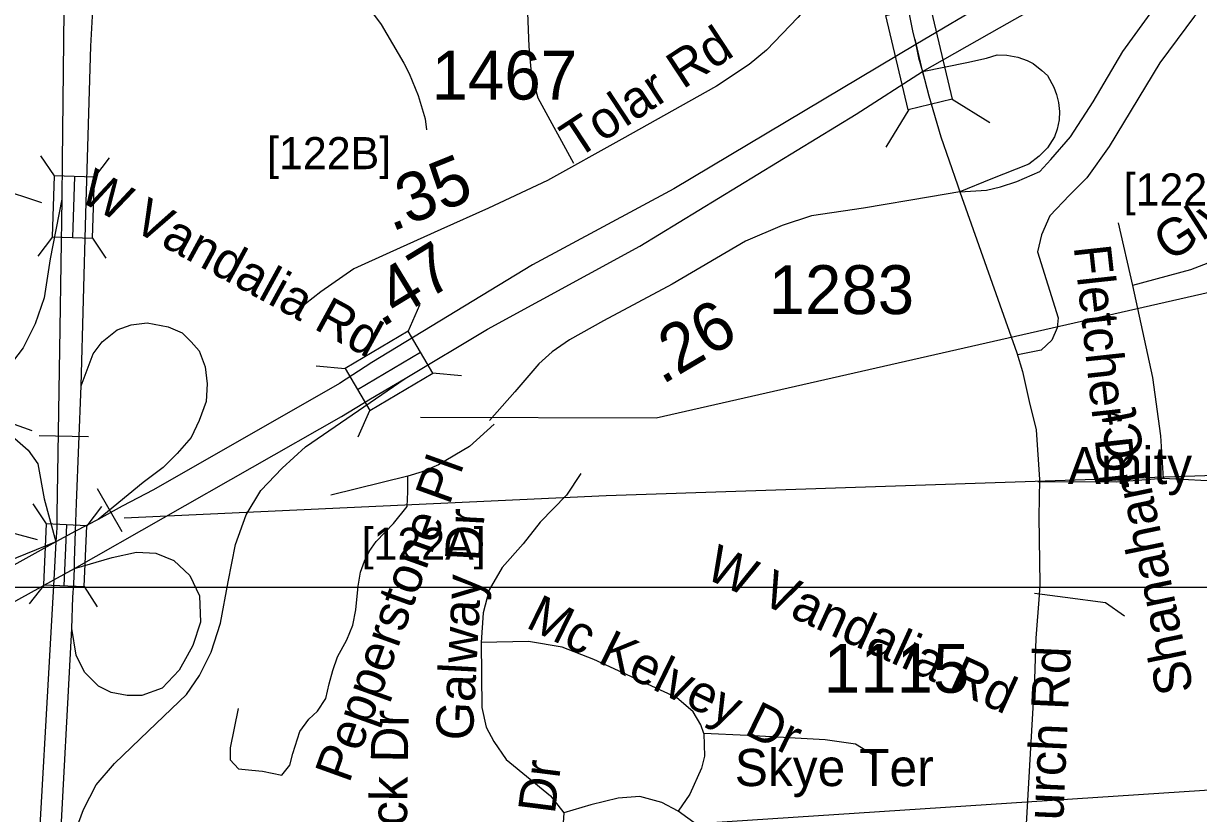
# Model space of a CAD drawing. Extents: x 1662474 to 1856135, y 779280 to 917889.
# Drawn here: x 1755580 to 1758582, y 826009 to 828029 of the extents above; entities that cross this region are included whole.
import ezdxf

# ---------------------------------------------------------------- set-up
doc = ezdxf.new("R2010")
doc.units = 0
for name, color, linetype in [('Exist Hydrographic Misc Water Feature', 7, 'Continuous'), ('Exist Road Non-System Type 51', 7, 'Continuous'), ('Exist Road Non-System Type 51 Label', 7, 'Continuous'), ('Exist Road Primary Interstate Divided Center Attributed', 7, 'Continuous'), ('Exist Road Primary Interstate Mileage Hundredths English Label', 7, 'Continuous'), ('Exist Road Primary Interstate Ramp 1 Lane Attributed', 7, 'Continuous'), ('Exist Road Primary Interstate Service Attributed', 7, 'Continuous'), ('Exist Road Primary Interstate Shield CELL', 7, 'Continuous'), ('Exist Road Primary Interstate Structure Ovrhead Sign CELL', 7, 'Continuous'), ('Exist Road Primary Interstate Structure Standard Bridge CELL', 7, 'Continuous'), ('Exist Road Primary Interstate Structure Standard Bridge Number Label', 7, 'Continuous'), ('Exist Road Primary NC Structure Ovrhead Sign CELL', 7, 'Continuous'), ('Exist Road Primary US Divided Attributed', 7, 'Continuous'), ('Exist Road Primary US Structure Standard Bridge CELL', 7, 'Continuous'), ('Exist Road Primary US Structure Standard Bridge Number Label', 7, 'Continuous'), ('Exist Road Secondary Mileage Tenths English Label', 7, 'Continuous'), ('Exist Road Secondary Structure Ovrhead Sign CELL', 7, 'Continuous'), ('Exist Road Secondary Structure Ovrhead Sign Number Label', 7, 'Continuous'), ('Exist Road Secondary Structure Standard Bridge CELL', 7, 'Continuous'), ('Exist Road Secondary Type 51 Label', 7, 'Continuous'), ('Exist Road Secondary Type 51 Number Label', 7, 'Continuous'), ('Exist Road Secondary Type 51 Undivided 4 Lane Attributed', 7, 'Continuous'), ('Map Preparation Inset Cut Line', 7, 'Continuous')]:
    doc.layers.add(name, color=color, linetype=linetype)

msp = doc.modelspace()

# ---------------------------------------------------------------- linework, layer by layer
at = {"layer": 'Exist Hydrographic Misc Water Feature'}
msp.add_lwpolyline([(1756379.2, 828180.6), (1756494, 828025.6), (1756551.2, 827927.1), (1756564.9, 827901), (1756588.5, 827844.7), (1756606.1, 827784.6), (1756609.8, 827756.6)], dxfattribs=at)
at = {"layer": 'Exist Road Non-System Type 51'}
for p, q in [((1757857.6, 827988.7), (1757878.1, 827896.5)), ((1758376.5, 827519.4), (1758413, 827358.5)), ((1756561.6, 826871.9), (1756365.2, 826823.4))]:
    msp.add_line(p, q, dxfattribs=at)
for points in [[(1756839.6, 828944.5), (1756854.8, 828378.9), (1756870.6, 827969.4), (1756877.2, 827901.7), (1756893.6, 827838.9), (1756985.1, 827671.9)], [(1760060.8, 828792.1), (1759702.2, 828797.4), (1759622.1, 828782.1), (1759550.2, 828755), (1759455.8, 828686), (1759277.1, 828566.9), (1759099.6, 828454), (1758915.4, 828340.6), (1758769.4, 828241.7), (1758660.8, 828146.9), (1758571.6, 828047.2), (1758483.4, 827927.8), (1758354, 827713.9), (1758297, 827634.4), (1758252.4, 827589.4), (1758202.2, 827536.7), (1758180.5, 827488.2), (1758171, 827445.1), (1758223.5, 827276.4), (1758220.6, 827250.6), (1758207.2, 827219.4), (1758180.2, 827193.7), (1758120.6, 827181.6)], [(1758875.2, 827603.1), (1758771.2, 827498.9), (1758679.4, 827443.8), (1758561.9, 827399.2), (1758413, 827358.5)], [(1758413, 827358.5), (1758464.5, 827123.4), (1758484.6, 826974.5), (1758491.5, 826865.4)], [(1756782.6, 827004.4), (1756719.6, 826947.8), (1756639.9, 826900.8), (1756598.1, 826882.9), (1756561.6, 826871.9)], [(1756128, 826277.7), (1756107.6, 826177.4), (1756107.6, 826146.2), (1756128.9, 826123.4), (1756162.9, 826120.4), (1756190.2, 826117.9), (1756239.6, 826107.1), (1756260.4, 826132.8), (1756268.1, 826162.4), (1756285.8, 826219.2), (1756308.9, 826250.4), (1756331.4, 826270.6), (1756352.1, 826303.1), (1756360.4, 826340.9), (1756369.8, 826374.8), (1756381.9, 826409.4), (1756406.2, 826453), (1756420.9, 826490.8), (1756428.9, 826529.9), (1756434.6, 826590.8), (1756441.1, 826625.9), (1756450.9, 826654.2), (1756462.9, 826678.7), (1756480.8, 826704.4), (1756525.1, 826750.6), (1756560.4, 826793.7), (1756561.6, 826831.4), (1756561.6, 826871.9)], [(1757003.6, 826878.7), (1756967.4, 826823.4), (1756899.6, 826754.2), (1756856.6, 826698.4), (1756802.6, 826638.2), (1756770, 826580.9), (1756754.5, 826522.5), (1756749.5, 826446.2)], [(1758491.5, 826865.4), (1758371.2, 826855.9), (1758171.2, 826857.2)], [(1758922.8, 826823.4), (1758851.1, 826832.8), (1758652.4, 826857.2), (1758491.5, 826865.4)], [(1758392.9, 826513.9), (1758344.2, 826547.8), (1758241.6, 826561.1), (1758163.1, 826571.6)], [(1757318.2, 826213.9), (1757310.4, 826236.4), (1757291.2, 826269), (1757248.5, 826305.8), (1757037.1, 826403.1), (1756956.1, 826434.4), (1756869.8, 826449.1), (1756749.5, 826446.2)], [(1756749.5, 826446.2), (1756750.6, 826280), (1756761.6, 826230.2), (1756781.9, 826193.2), (1756813.4, 826147.5), (1756926.6, 826054.6), (1756960.2, 826010.8)], [(1757318.2, 826213.9), (1757319.9, 826155.6), (1757311.8, 826124.9), (1757281.9, 826058.5), (1757252.1, 826015.4)], [(1757753.8, 826156.9), (1757705.9, 826186.6), (1757628, 826197.6), (1757429.4, 826208.4), (1757318.2, 826213.9)], [(1757252.1, 826015.4), (1757210.4, 826037.8), (1757154.8, 826053), (1757099.6, 826048.5), (1757029.1, 826031.5), (1756960.2, 826010.8)], [(1757537.4, 825866.4), (1757437.4, 825900.2), (1757384.9, 825928.6), (1757335.9, 825954.4), (1757252.1, 826015.4)], [(1756960.2, 826010.8), (1756953.5, 825909.7), (1756922.5, 825726.2)]]:
    msp.add_lwpolyline(points, dxfattribs=at)
at = {"layer": 'Exist Road Primary Interstate Divided Center Attributed'}
for points in [[(1757877, 827906), (1758073.9, 828017.4), (1758165.5, 828069.2), (1758461.2, 828241.2), (1758730, 828386.2), (1758963.5, 828516.9), (1759049.1, 828567.6)], [(1758126.3, 828135.2), (1758053.3, 828089.5), (1757859.8, 827975.1)], [(1757859.8, 827975.1), (1757241.8, 827605.7), (1756880.6, 827412.1), (1756469.5, 827161.7)], [(1756555.1, 827121.6), (1756765.5, 827247.1), (1757154.6, 827459.6), (1757707.4, 827796.5), (1757877, 827906)], [(1756469.5, 827161.7), (1756387.2, 827108.6), (1755911.7, 826836.6), (1755831.9, 826794.6), (1755770.7, 826760.7)], [(1755709.7, 826635.6), (1756392, 827024.1), (1756466.3, 827069.6), (1756555.1, 827121.6)], [(1755770.7, 826760.7), (1755712.8, 826730.9)], [(1755712.8, 826730.9), (1755662.5, 826703.3)], [(1755662.5, 826703.3), (1755532.1, 826631.3), (1755429.6, 826574.8), (1755339.7, 826525.1), (1754936.4, 826280), (1754780.5, 826191.3)], [(1755657, 826606.4), (1755709.7, 826635.6)], [(1754639, 826018.2), (1754826, 826126.7), (1754856.7, 826144.4), (1755077.5, 826282.7), (1755418.9, 826474.5), (1755535.1, 826538.9), (1755657, 826606.4)]]:
    msp.add_lwpolyline(points, dxfattribs=at)
at = {"layer": 'Exist Road Primary Interstate Ramp 1 Lane Attributed'}
for points in [[(1757971.9, 827598.7), (1758039.9, 827602.5), (1758076.1, 827610.8), (1758118, 827624.8), (1758176.5, 827649.9), (1758204.4, 827680.6), (1758254.6, 827739.1), (1758313.1, 827828.4), (1758388.4, 827956.7), (1758469.2, 828068.3), (1758544.5, 828160.3), (1758670, 828283.1), (1758767.5, 828358.4), (1758923.6, 828458.8), (1759049.1, 828567.6)], [(1757877, 827906), (1757989.7, 827928.8), (1758039.9, 827940), (1758067.8, 827948.3), (1758092.5, 827948), (1758120.7, 827942.8), (1758144.3, 827934), (1758159.8, 827926), (1758181.8, 827908.8), (1758196, 827895.3), (1758212.6, 827865.9), (1758218.9, 827847.4), (1758223.9, 827826.7), (1758226.7, 827803.3), (1758225.9, 827782.4), (1758221.1, 827758.7), (1758214.2, 827738.7), (1758196, 827711.2), (1758174.7, 827689.8), (1758148.6, 827669.4), (1758051.1, 827630.3), (1757971.9, 827598.7)], [(1755677.8, 827579.2), (1755648.2, 827427.1), (1755632.9, 827327.5), (1755609.9, 827261.2), (1755579.3, 827199.9), (1755538.4, 827146.2), (1755482.3, 827092.6), (1755410.9, 827041.6), (1755336.8, 826990.5), (1755280.7, 826942), (1755239.9, 826888.4), (1755206.7, 826827.1), (1755181.2, 826747.9), (1755163.3, 826656), (1755137.8, 826566.6), (1755109.7, 826497.7), (1755071.4, 826433.9), (1755025.5, 826377.7), (1754969.4, 826331.7), (1754905.6, 826290.9), (1754780.5, 826191.3)], [(1755727.3, 827102.8), (1755757.9, 827184.6), (1755780.9, 827215.2), (1755819.2, 827245.8), (1755854.9, 827258.6), (1755895.7, 827263.7), (1755949.3, 827253.5), (1755985, 827238.2), (1756008, 827215.2), (1756028.4, 827192.2)], [(1756028.4, 827192.2), (1756043.7, 827151.4), (1756048.8, 827107.9), (1756046.3, 827062), (1756028.4, 827013.5), (1756008, 826970.1), (1755972.3, 826929.2), (1755936.5, 826893.5), (1755885.5, 826855.2), (1755770.7, 826760.7)], [(1755670.7, 825694), (1755689.7, 825846.1), (1755703.3, 825938.5), (1755733.1, 826020), (1755765.7, 826082.5), (1755811.9, 826136.8), (1755898.8, 826221), (1755996.5, 826313.4), (1756029.1, 826362.3), (1756059, 826422.1), (1756083.4, 826495.5), (1756102.4, 826601.4), (1756121.4, 826696.5), (1756148.6, 826772.6), (1756186.6, 826835.1), (1756240.9, 826892.1), (1756300.6, 826946.5), (1756555.1, 827121.6)], [(1755662.5, 826703.3), (1755483.3, 826631.3), (1755431.7, 826617.7), (1755385.6, 826615), (1755350.3, 826620.4), (1755312.2, 826642.2), (1755279.7, 826677.5), (1755264.6, 826713.3), (1755257.9, 826729.1), (1755255.2, 826778), (1755268.8, 826829.6), (1755301.4, 826884), (1755353, 826941), (1755407.3, 826976.4), (1755456.2, 826989.9), (1755492.1, 826989.9), (1755523.6, 826986.8), (1755551.2, 826973.6), (1755591.9, 826938.3), (1755616.4, 826903), (1755632.7, 826813.3), (1755662.5, 826703.3)], [(1755709.7, 826635.6), (1755806.4, 826663.9), (1755868.9, 826677.5), (1755917.8, 826674.8), (1755963.9, 826655.8), (1756004.7, 826617.7), (1756029.1, 826566.1), (1756031.8, 826498.2), (1756012.8, 826438.4), (1755998, 826412.1)], [(1755998, 826412.1), (1755977.5, 826375.9), (1755934.1, 826329.7), (1755882.5, 826310.7), (1755844.5, 826310.7), (1755803.7, 826318.9), (1755771.1, 826335.2), (1755735.8, 826370.5), (1755714.1, 826413.9), (1755703.3, 826481.9)]]:
    msp.add_lwpolyline(points, dxfattribs=at)
at = {"layer": 'Exist Road Primary Interstate Service Attributed'}
for points in [[(1757795.9, 828290.1), (1757675.9, 828178.5), (1757558.2, 828044.1), (1757478.4, 827960.1), (1757433.8, 827923.4), (1757350.2, 827868.1), (1757108.5, 827733.3), (1756918.8, 827627.6), (1756768.1, 827556.9), (1756646.3, 827502.3), (1756516, 827443.5), (1756423.5, 827401.4), (1756339.5, 827342.6), (1756280.6, 827296.4)], [(1757971.9, 827598.7), (1757897.4, 827585.8), (1757725.8, 827556.6), (1757593, 827537.2), (1757518.1, 827512.4), (1757424.7, 827472.5), (1757236.9, 827362.5), (1757062, 827268.6), (1756974.6, 827220.1), (1756930.8, 827189.7), (1756896.2, 827158.7), (1756835.4, 827087.4), (1756770.6, 827013.5)]]:
    msp.add_lwpolyline(points, dxfattribs=at)
at = {"layer": 'Exist Road Primary Interstate Structure Ovrhead Sign CELL'}
msp.add_lwpolyline([(1755836.8, 826765.1), (1757068.6, 826822.4), (1759618, 826907.4)], dxfattribs=at)
at = {"layer": 'Exist Road Primary Interstate Structure Standard Bridge CELL'}
for p, q in [((1756562.5, 827241.6), (1756592.6, 827309.4)), ((1756432.9, 827093.3), (1756594, 827188.2)), ((1756327.4, 827153.4), (1756401.3, 827146.9)), ((1756625, 827135.6), (1756698.9, 827129.1)), ((1756434.5, 826971.9), (1756464.6, 827039.7))]:
    msp.add_line(p, q, dxfattribs=at)
msp.add_lwpolyline([(1756464.6, 827039.7), (1756625.6, 827134.6), (1756562.4, 827241.9), (1756401.3, 827146.9)], close=True, dxfattribs=at)
at = {"layer": 'Exist Road Primary Interstate Structure Standard Bridge Number Label'}
msp.add_lwpolyline([(1756594.3, 827022), (1757196.1, 827020.7), (1759377.3, 827516.4)], dxfattribs=at)
at = {"layer": 'Exist Road Primary NC Structure Ovrhead Sign CELL'}
msp.add_line((1755767.8, 826839.7), (1755830.8, 826730), dxfattribs=at)
at = {"layer": 'Exist Road Primary US Divided Attributed'}
msp.add_line((1755662.5, 826703.3), (1755657, 826606.4), dxfattribs=at)
for points in [[(1756422.1, 830096.9), (1756362.1, 829958), (1756354.9, 829941.3), (1756321.6, 829864.3), (1755995.3, 829154.4), (1755848.2, 828810.4), (1755811.6, 828725), (1755749.4, 828510.3), (1755712.7, 828360.4), (1755696.1, 828237.2), (1755682.7, 828060.7), (1755678.9, 827677.1), (1755677.8, 827579.2)], [(1755727.3, 827102.8), (1755738.7, 827542.2), (1755752.1, 827970.4), (1755757.6, 828078.4), (1755779.4, 828320.5), (1755839.4, 828573.6), (1755860.9, 828631.9), (1755970.3, 828927.8), (1756377.3, 829847.3)], [(1755677.8, 827579.2), (1755672.5, 827248.6), (1755665.9, 826824.5), (1755665.2, 826776.2), (1755664.6, 826739.4), (1755662.5, 826703.3)], [(1755712.8, 826730.9), (1755715, 826802.9), (1755727.3, 827102.8)], [(1755709.7, 826635.6), (1755710.4, 826655.5), (1755712.8, 826730.9)], [(1755703.3, 826481.9), (1755706, 826562.1), (1755708.3, 826596.2), (1755709.7, 826635.6)], [(1755657, 826606.4), (1755652.8, 826532.6), (1755610.9, 825798.1), (1755607.4, 825612.7)], [(1755670.7, 825694), (1755671.6, 825892.3), (1755703.3, 826481.9)]]:
    msp.add_lwpolyline(points, dxfattribs=at)
at = {"layer": 'Exist Road Primary US Structure Standard Bridge CELL'}
for p, q in [((1755623.6, 827690.6), (1755657.9, 827639.2)), ((1755799.1, 827684.9), (1755761.5, 827635.8)), ((1755709.7, 827637.5), (1755704.6, 827481.8)), ((1755653.7, 827483.4), (1755616.2, 827434.3)), ((1755756.2, 827480.1), (1755790.5, 827428.6)), ((1755604, 826801.1), (1755637.8, 826749.4)), ((1755779.5, 826793.7), (1755741.4, 826745)), ((1755689.6, 826747.2), (1755683, 826591.5)), ((1755632.2, 826593.7), (1755594.1, 826544.9)), ((1755734.6, 826589.3), (1755768.4, 826537.6))]:
    msp.add_line(p, q, dxfattribs=at)
for points in [[(1755657.9, 827639.2), (1755652.8, 827483.5), (1755756.4, 827480.1), (1755761.5, 827635.8)], [(1755637.8, 826749.4), (1755631.2, 826593.7), (1755734.9, 826589.3), (1755741.4, 826745)]]:
    msp.add_lwpolyline(points, close=True, dxfattribs=at)
at = {"layer": 'Exist Road Primary US Structure Standard Bridge Number Label'}
for p, q in [((1755626.4, 827570.1), (1753024.8, 828427.4)), ((1755615.7, 826709), (1753591, 827249))]:
    msp.add_line(p, q, dxfattribs=at)
at = {"layer": 'Exist Road Secondary Structure Ovrhead Sign CELL'}
msp.add_line((1755619.5, 826975.5), (1755746, 826973.2), dxfattribs=at)
at = {"layer": 'Exist Road Secondary Structure Ovrhead Sign Number Label'}
for p, q in [((1755601.6, 826987.8), (1753157.4, 827856.6)), ((1755760.4, 825883.2), (1759689.7, 826141))]:
    msp.add_line(p, q, dxfattribs=at)
at = {"layer": 'Exist Road Secondary Structure Standard Bridge CELL'}
for p, q in [((1757952.3, 827835), (1758048.7, 827775.7)), ((1757842.2, 827808.7), (1757783, 827712.3))]:
    msp.add_line(p, q, dxfattribs=at)
msp.add_lwpolyline([(1757895.3, 828076.2), (1757952.8, 827835.1), (1757840.2, 827808.2), (1757782.7, 828049.3)], close=True, dxfattribs=at)
at = {"layer": 'Exist Road Secondary Type 51 Undivided 4 Lane Attributed'}
for points in [[(1757795.9, 828290.1), (1757829, 828122.4), (1757851, 828010), (1757859.8, 827975.1)], [(1757859.8, 827975.1), (1757866.8, 827940.5), (1757877, 827906)], [(1757877, 827906), (1757892.6, 827844), (1757923.8, 827738.5), (1757965.8, 827615.8), (1757971.9, 827598.7)], [(1757971.9, 827598.7), (1758117.4, 827187), (1758132.1, 827139.1), (1758149.1, 827062.4), (1758166.9, 826989.6), (1758175.9, 826863.1), (1758174.1, 826768), (1758176.8, 826596.4), (1758174.7, 826567.3), (1758166.7, 826457.5), (1758162.9, 826352.6), (1758153, 826177.1), (1758134, 825847.6), (1758121.5, 825689.5), (1758113.2, 825502.7), (1758100.1, 825134.8), (1758091.6, 824978.2)]]:
    msp.add_lwpolyline(points, dxfattribs=at)
at = {"layer": 'Map Preparation Inset Cut Line'}
for points in [[(1731035.7, 826588.1), (1793585.1, 826588.1), (1793585.1, 870408.9), (1731035.7, 870408.9)], [(1793585.1, 782767.4), (1731035.7, 782767.4), (1731035.7, 826588.1), (1793585.1, 826588.1)]]:
    msp.add_lwpolyline(points, close=True, dxfattribs=at)

# ---------------------------------------------------------------- texts
at = {"layer": 'Exist Road Non-System Type 51 Label'}
for s, rotation, p in [('Tolar Rd', 33.3165, (1756993, 827680.8)), ('Glynis Ln', 32.7814, (1758507.6, 827417.8)), ('W Vandalia Rd', 331.4159, (1755717, 827577.5)), ('Fletcher Dr', 276.2591, (1758262.9, 827458.3)), ('Shanahan Ct', 101.7188, (1758570, 826323.7)), ('Pepperstone Pl', 70.1876, (1756411.7, 826084.5)), ('Galway Dr', 87.0138, (1756727.4, 826194.2)), ('W Vandalia Rd', 335.544, (1757316.7, 826612.7)), ('Mc Kelvey Dr', 333.952, (1756860, 826486.3)), ('St Patrick Dr', 89.0911, (1756552.8, 825560.1)), ('Galway Dr', 82.7671, (1756879.4, 825550.9))]:
    msp.add_text(s, height=95, rotation=rotation, dxfattribs=at).set_placement(p)
for s, p in [('Amity Dr', (1758248.1, 826851.3)), ('Skye Ter', (1757397.1, 826079.4))]:
    msp.add_text(s, height=95, dxfattribs=at).set_placement(p)
at = {"layer": 'Exist Road Primary Interstate Mileage Hundredths English Label'}
msp.add_text('.47', height=125, rotation=31.3484, dxfattribs=at).set_placement((1756494.1, 827249.9))
at = {"layer": 'Exist Road Primary Interstate Shield CELL'}
for s, p in [('[122B]', (1756202.1, 827656.2)), ('[122C]', (1758390.7, 827563.2)), ('[122A]', (1756443.6, 826657.8))]:
    msp.add_text(s, height=82.02, dxfattribs=at).set_placement(p)
at = {"layer": 'Exist Road Secondary Mileage Tenths English Label'}
for s, rotation, p in [('.35', 22.002, (1756520.3, 827495.4)), ('.26', 30.5665, (1757211.3, 827104.1))]:
    msp.add_text(s, height=125, rotation=rotation, dxfattribs=at).set_placement(p)
at = {"layer": 'Exist Road Secondary Type 51 Label'}
msp.add_text('Rehobeth Church Rd', height=95, rotation=87.4037, dxfattribs=at).set_placement((1758202.3, 825242.6))
at = {"layer": 'Exist Road Secondary Type 51 Number Label'}
for s, p in [('1467', (1756622.5, 827834.2)), ('1283', (1757483.5, 827285.8)), ('1115', (1757624.7, 826318))]:
    msp.add_text(s, height=125, dxfattribs=at).set_placement(p)

doc.saveas('drawing.dxf')
